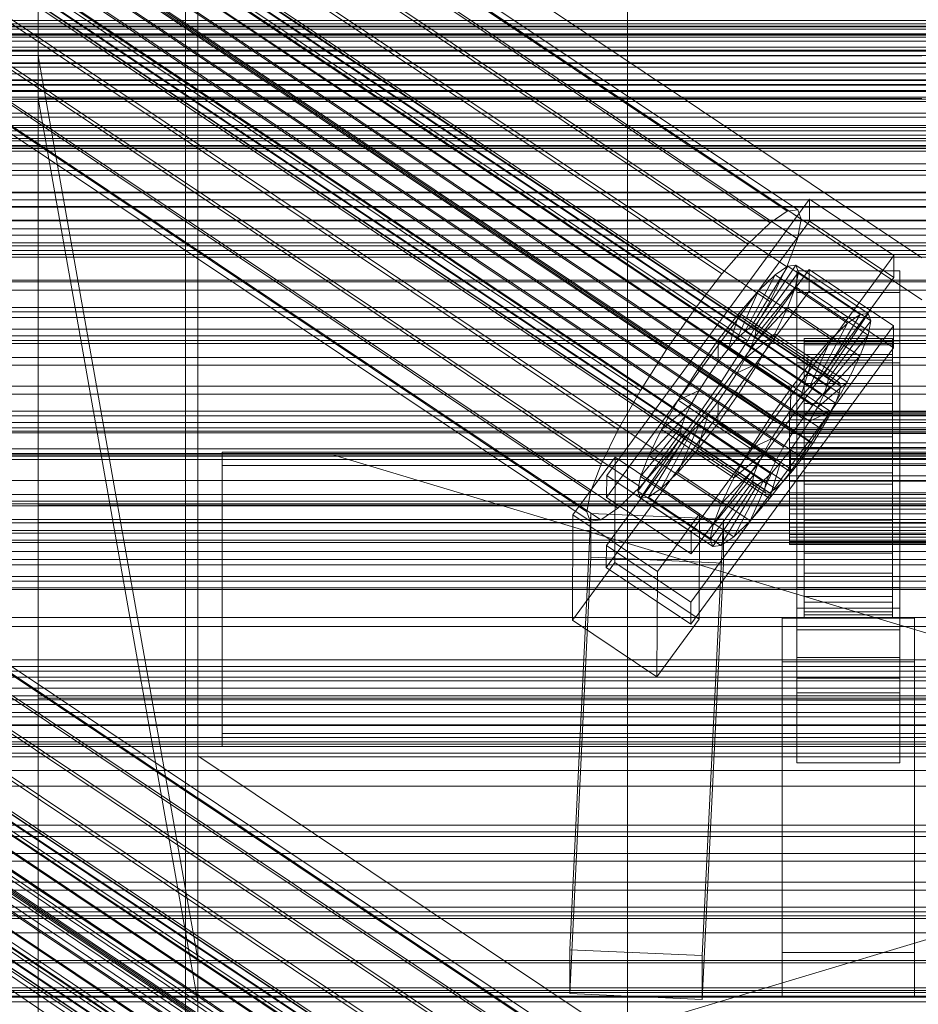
# Model space of a CAD drawing. Header units: millimetres. Extents: x -3490 to 61924, y -72580 to 6847.
# Tile 332 of 656: x -253 to -130, y -33150 to -33016. Entities that reach past the tile are written whole.
import ezdxf

# ---------------------------------------------------------------- set-up
doc = ezdxf.new("R2010")
doc.units = ezdxf.units.MM
for name, color, linetype, lineweight in [('COTAS_P', 1, 'Continuous', 0), ('frontal_C01', 7, 'Continuous', 0), ('frontal_C02', 7, 'Continuous', 0), ('frontal_C03', 7, 'Continuous', 0), ('frontal_C03-dry', 7, 'Continuous', 0), ('frontal_dosificador', 7, 'Continuous', 0), ('frontal_secador', 7, 'Continuous', 0)]:
    doc.layers.add(name, color=color, linetype=linetype, lineweight=lineweight)
doc.dimstyles.new('R19_100', dxfattribs={"dimtxt": 250, "dimasz": 150, "dimexe": 150, "dimexo": 80, "dimgap": 100, "dimtad": 1, "dimtih": 1, "dimtoh": 1, "dimdsep": 46, "dimcen": 0.09, "dimadec": 0, "dimazin": 0, "dimtfac": 1, "dimtdec": 4, "dimtofl": 0, "dimtmove": 0, "dimatfit": 3, "dimfxl": 1, "dimtolj": 1, "dimtzin": 0, "dimarcsym": 0})

# ---------------------------------------------------------------- blocks, each defined once
blk = doc.blocks.new('DIM_R29_55')
at = {"layer": 'COTAS_P'}
for p, q in [((-3300, -33120), (-3150, -33075)), ((-60, -33120), (-210, -33075)), ((-3300, -34020), (-3300, -33120)), ((-3300, -33120), (-60, -33120)), ((-3300, -33120), (-3150, -33165)), ((-60, -33120), (-210, -33165)), ((-60, -34020), (-60, -33120))]:
    blk.add_line(p, q, dxfattribs=at)
blk.add_text('3240 P', height=250, dxfattribs=at).set_placement((-1680, -33020))
blk = doc.blocks.new('DIM_R29_58')
at = {"layer": 'COTAS_P'}
for p, q in [((-150, -32300), (550, -32300)), ((550, -32300), (505, -32450)), ((550, -34900), (550, -32300)), ((550, -32300), (595, -32450)), ((550, -34900), (505, -34750)), ((550, -34900), (595, -34750)), ((-150, -34900), (550, -34900))]:
    blk.add_line(p, q, dxfattribs=at)
blk.add_text('2600 P', height=250, rotation=90, dxfattribs=at).set_placement((450, -33600))

msp = doc.modelspace()

# ---------------------------------------------------------------- linework, layer by layer
at = {"layer": 'frontal_C01'}
for p, q in [((300, -33020.011), (-300, -33020.011)), ((-130, -33020.803), (-250, -33020.803)), ((-250, -33020.803), (-228.298, -33143.494)), ((-250, -33020.803), (-250, -33026.583)), ((300, -33025.623), (-300, -33025.623)), ((300, -33026.666), (-300, -33026.666)), ((-228.298, -33149.274), (-250, -33026.583)), ((-250, -33026.583), (-130, -33026.583)), ((300, -33043.118), (-300, -33043.118)), ((300, -33045.133), (-300, -33045.133)), ((300, -33071.304), (-300, -33071.304)), ((300, -33074.154), (-300, -33074.154)), ((-331.181, -33079.124), (-146.872, -33203.459)), ((-332.629, -33079.473), (-148.32, -33203.808)), ((-330.692, -33080.214), (-146.383, -33204.548)), ((-334.938, -33081.238), (-150.629, -33205.573)), ((-331.197, -33082.669), (-146.887, -33207.003)), ((-337.95, -33084.299), (-153.641, -33208.633)), ((-332.659, -33086.321), (-148.35, -33210.656)), ((-341.461, -33088.446), (-157.152, -33212.78)), ((-334.981, -33090.923), (-150.672, -33215.258)), ((300, -33108.261), (-300, -33108.261)), ((300, -33111.751), (-300, -33111.751)), ((-130, -33209.806), (-228.298, -33143.494)), ((-228.298, -33143.494), (-228.298, -33264.081)), ((-228.298, -33143.494), (-228.298, -33149.274)), ((-228.298, -33269.862), (-228.298, -33149.274)), ((-228.298, -33149.274), (-130, -33215.586))]:
    msp.add_line(p, q, dxfattribs=at)
at = {"layer": 'frontal_C02'}
for p, q in [((-332.629, -32918.62), (-148.32, -33041.874)), ((-331.181, -32918.462), (-146.872, -33041.717)), ((-330.692, -32919.745), (-146.383, -33042.999)), ((-334.938, -32920.207), (-150.629, -33043.462)), ((-355.53, -32922.306), (-141.731, -33065.281)), ((-355.017, -32922.25), (-141.218, -33065.225)), ((-331.197, -32922.381), (-146.887, -33045.635)), ((-250, -32921.727), (-250, -35767.183)), ((-357.415, -32923.899), (-143.617, -33066.875)), ((-356.348, -32922.869), (-142.549, -33065.844)), ((-355.022, -32923.639), (-141.224, -33066.614)), ((-354.844, -32922.705), (-141.045, -33065.68)), ((-337.95, -32923.116), (-153.641, -33046.371)), ((-358.659, -32925.328), (-144.861, -33068.303)), ((-355.541, -32924.988), (-141.742, -33067.964)), ((-356.363, -32926.662), (-142.565, -33069.637)), ((-332.659, -32926.19), (-148.35, -33049.445)), ((-250, -35771.953), (-250, -32926.497)), ((-146.196, -33070.033), (-359.995, -32927.058)), ((-341.461, -32927.149), (-157.152, -33050.404)), ((-361.332, -32928.97), (-147.533, -33071.945)), ((-357.434, -32928.545), (-143.635, -33071.521)), ((-358.68, -32930.51), (-144.881, -33073.486)), ((-362.578, -32930.935), (-148.779, -33073.91)), ((-160.922, -33055.285), (-345.231, -32932.03)), ((-334.981, -32930.914), (-150.672, -33054.168)), ((-363.648, -32932.818), (-149.85, -33075.793)), ((-360.017, -32932.423), (-146.218, -33075.398)), ((-364.471, -32934.492), (-150.672, -33077.467)), ((-361.352, -32934.152), (-147.554, -33077.127)), ((-364.989, -32935.842), (-151.191, -33078.817)), ((-362.596, -32935.581), (-148.798, -33078.556)), ((-365.168, -32936.776), (-151.369, -33079.751)), ((-364.995, -32937.23), (-151.196, -33080.205)), ((-364.482, -32937.174), (-150.683, -33080.15)), ((-363.664, -32936.612), (-149.865, -33079.587)), ((-338.003, -32936.229), (-153.694, -33059.484)), ((-349.002, -32937.427), (-164.693, -33060.682)), ((-341.52, -32941.774), (-157.211, -33065.029)), ((-352.519, -32942.972), (-168.21, -33066.227)), ((-345.291, -32947.171), (-160.982, -33070.426)), ((-355.541, -32948.287), (-171.232, -33071.542)), ((-349.061, -32952.052), (-164.752, -33075.307)), ((-357.863, -32953.011), (-173.554, -33076.265)), ((-352.572, -32956.085), (-168.263, -33079.339)), ((-359.326, -32956.82), (-175.016, -33080.075)), ((-359.83, -32959.456), (-175.521, -33082.711)), ((-355.584, -32958.994), (-171.275, -33082.248)), ((-359.341, -32960.739), (-175.032, -33083.994)), ((-357.893, -32960.581), (-173.584, -33083.836)), ((-130, -33048.209), (-228.298, -32982.474)), ((-228.298, -32982.474), (-228.298, -33115.864)), ((-228.298, -33121.594), (-228.298, -32988.204)), ((-228.298, -32988.204), (-130, -33053.94)), ((425, -33018.802), (-425, -33018.802)), ((-425, -33030.257), (425, -33030.257)), ((-172.809, -33077.782), (-145.277, -33040.26)), ((-145.289, -33043.24), (-145.277, -33040.26)), ((-145.277, -33040.26), (-133.809, -33047.929)), ((-148.32, -33041.874), (-146.872, -33041.717)), ((-146.872, -33041.717), (-146.383, -33042.999)), ((-150.629, -33043.462), (-148.32, -33041.874)), ((-146.383, -33042.999), (-146.887, -33045.635)), ((-145.289, -33043.24), (-172.821, -33080.763)), ((-153.641, -33046.371), (-150.629, -33043.462)), ((-133.821, -33050.91), (-145.289, -33043.24)), ((-146.887, -33045.635), (-148.35, -33049.445)), ((-157.152, -33050.404), (-153.641, -33046.371)), ((-133.809, -33047.929), (-161.341, -33085.452)), ((-133.809, -33047.929), (-133.821, -33050.91)), ((-153.199, -33057.612), (-148.226, -33049.352)), ((-152.686, -33057.556), (-147.143, -33049.234)), ((-148.35, -33049.445), (-150.672, -33054.168)), ((-148.226, -33049.352), (-149.953, -33050.54)), ((-147.143, -33049.234), (-148.226, -33049.352)), ((-148.226, -33049.352), (-138.396, -33055.926)), ((-147.143, -33049.234), (-137.313, -33055.808)), ((-146.777, -33050.194), (-147.143, -33049.234)), ((-172.847, -33087.32), (-145.315, -33049.798)), ((-161.353, -33088.432), (-133.821, -33050.91)), ((-160.922, -33055.285), (-157.152, -33050.404)), ((-154.017, -33058.175), (-149.953, -33050.54)), ((-152.513, -33058.011), (-146.777, -33050.194)), ((-149.953, -33050.54), (-152.207, -33052.716)), ((-149.953, -33050.54), (-140.123, -33057.113)), ((-147.155, -33052.165), (-146.777, -33050.194)), ((-147, -33052.952), (-147, -33049.972)), ((-147, -33049.972), (-133, -33049.972)), ((-147, -33095.79), (-147, -33049.972)), ((-146.777, -33050.194), (-136.948, -33056.767)), ((-145.327, -33052.778), (-145.315, -33049.798)), ((-145.315, -33049.798), (-133.847, -33057.467)), ((-133, -33049.972), (-133, -33052.952)), ((-133, -33049.972), (-133, -33095.79)), ((-332.629, -33052.01), (-148.32, -33175.265)), ((-331.181, -33051.852), (-146.872, -33175.107)), ((-152.692, -33058.945), (-147.155, -33052.165)), ((-148.249, -33055.015), (-147.155, -33052.165)), ((-147.155, -33052.165), (-137.325, -33058.739)), ((-334.938, -33053.598), (-150.629, -33176.852)), ((-330.692, -33053.135), (-146.383, -33176.39)), ((-145.327, -33052.778), (-172.859, -33090.3)), ((-155.085, -33059.205), (-152.207, -33052.716)), ((-152.207, -33052.716), (-154.833, -33055.732)), ((-152.207, -33052.716), (-142.377, -33059.289)), ((-133, -33052.952), (-147, -33052.952)), ((-147, -33052.952), (-147, -33098.77)), ((-133.859, -33060.447), (-145.327, -33052.778)), ((-133, -33098.77), (-133, -33052.952)), ((-150.672, -33054.168), (-153.694, -33059.484)), ((-153.21, -33060.295), (-148.249, -33055.015)), ((-149.985, -33058.548), (-148.249, -33055.015)), ((-148.249, -33055.015), (-138.419, -33061.589)), ((-356.348, -33056.259), (-142.549, -33199.234)), ((-355.53, -33055.696), (-141.731, -33198.672)), ((-355.017, -33055.64), (-141.218, -33198.616)), ((-354.844, -33056.095), (-141.045, -33199.07)), ((-331.197, -33055.771), (-146.887, -33179.026)), ((-164.693, -33060.682), (-160.922, -33055.285)), ((-154.833, -33055.732), (-157.653, -33059.383)), ((-156.329, -33060.634), (-154.833, -33055.732)), ((-154.833, -33055.732), (-145.003, -33062.306)), ((-138.396, -33055.926), (-143.369, -33064.186)), ((-137.313, -33055.808), (-142.856, -33064.13)), ((-140.123, -33057.113), (-138.396, -33055.926)), ((-138.396, -33055.926), (-137.313, -33055.808)), ((-137.313, -33055.808), (-136.948, -33056.767)), ((-357.415, -33057.29), (-143.617, -33200.265)), ((-355.022, -33057.029), (-141.224, -33200.004)), ((-337.95, -33056.507), (-153.641, -33179.761)), ((-133.847, -33057.467), (-161.379, -33094.989)), ((-154.017, -33058.175), (-153.199, -33057.612)), ((-153.199, -33057.612), (-152.686, -33057.556)), ((-143.369, -33064.186), (-153.199, -33057.612)), ((-142.856, -33064.13), (-152.686, -33057.556)), ((-152.686, -33057.556), (-152.513, -33058.011)), ((-140.123, -33057.113), (-144.188, -33064.748)), ((-136.948, -33056.767), (-142.683, -33064.584)), ((-142.377, -33059.289), (-140.123, -33057.113)), ((-136.948, -33056.767), (-137.325, -33058.739)), ((-133.847, -33057.467), (-133.859, -33060.447)), ((-358.659, -33058.719), (-144.861, -33201.694)), ((-355.541, -33058.379), (-141.742, -33201.354)), ((-155.085, -33059.205), (-154.017, -33058.175)), ((-154.033, -33061.968), (-149.985, -33058.548)), ((-144.188, -33064.748), (-154.017, -33058.175)), ((-152.692, -33058.945), (-153.21, -33060.295)), ((-152.513, -33058.011), (-152.692, -33058.945)), ((-142.862, -33065.518), (-152.692, -33058.945)), ((-142.683, -33064.584), (-152.513, -33058.011)), ((-152.246, -33062.524), (-149.985, -33058.548)), ((-149.985, -33058.548), (-140.156, -33065.122)), ((-137.325, -33058.739), (-142.862, -33065.518)), ((-137.325, -33058.739), (-138.419, -33061.589)), ((-450, -33059.848), (450, -33059.848)), ((-356.363, -33060.052), (-142.565, -33203.028)), ((-332.659, -33059.581), (-148.35, -33182.835)), ((-157.653, -33059.383), (-160.474, -33063.42)), ((-157.653, -33059.383), (-157.665, -33062.364)), ((-147.823, -33065.957), (-157.653, -33059.383)), ((-153.694, -33059.484), (-157.211, -33065.029)), ((-156.329, -33060.634), (-155.085, -33059.205)), ((-145.255, -33065.779), (-155.085, -33059.205)), ((-153.21, -33060.295), (-154.033, -33061.968)), ((-143.38, -33066.868), (-153.21, -33060.295)), ((-147, -33062.49), (-147, -33059.509)), ((-147, -33059.509), (-133, -33059.509)), ((-147, -33105.328), (-147, -33059.509)), ((-146, -33069.193), (-146, -33059.201)), ((-146, -33059.201), (-146, -33059.647)), ((-146, -33059.201), (-134, -33059.201)), ((-146, -33060.049), (-146, -33059.201)), ((-146, -33069.404), (-146, -33059.647)), ((-146, -33059.647), (-146, -33061.357)), ((-146, -33059.647), (-134, -33059.647)), ((-146, -33069.594), (-146, -33060.049)), ((-146, -33060.049), (-134, -33060.049)), ((-146, -33062.133), (-146, -33060.049)), ((-142.377, -33059.289), (-145.255, -33065.779)), ((-145.003, -33062.306), (-142.377, -33059.289)), ((-134, -33059.647), (-134, -33059.201)), ((-134, -33059.201), (-134, -33069.193)), ((-134, -33059.201), (-134, -33060.049)), ((-134, -33061.357), (-134, -33059.647)), ((-134, -33059.647), (-134, -33069.404)), ((-134, -33060.049), (-134, -33069.594)), ((-134, -33060.049), (-134, -33062.133)), ((-133, -33059.509), (-133, -33062.49)), ((-133, -33059.509), (-133, -33105.328)), ((-146.196, -33203.423), (-359.995, -33060.448)), ((-341.461, -33060.539), (-157.152, -33183.794)), ((-168.21, -33066.227), (-164.693, -33060.682)), ((-161.391, -33097.97), (-133.859, -33060.447)), ((-157.665, -33062.364), (-156.329, -33060.634)), ((-146.499, -33067.208), (-156.329, -33060.634)), ((-146, -33070.214), (-146, -33061.357)), ((-146, -33061.357), (-146, -33064.213)), ((-146, -33061.357), (-134, -33061.357)), ((-138.419, -33061.589), (-143.38, -33066.868)), ((-138.419, -33061.589), (-140.156, -33065.122)), ((-134, -33064.213), (-134, -33061.357)), ((-134, -33061.357), (-134, -33070.214)), ((-361.332, -33062.36), (-147.533, -33205.336)), ((-357.434, -33061.936), (-143.635, -33204.911)), ((-159.001, -33064.276), (-157.665, -33062.364)), ((-157.665, -33062.364), (-147.835, -33068.937)), ((-154.033, -33061.968), (-155.103, -33063.852)), ((-155.103, -33063.852), (-152.246, -33062.524)), ((-154.877, -33066.672), (-152.246, -33062.524)), ((-144.203, -33068.542), (-154.033, -33061.968)), ((-152.246, -33062.524), (-142.416, -33069.098)), ((-147.823, -33065.957), (-145.003, -33062.306)), ((-133, -33062.49), (-147, -33062.49)), ((-147, -33062.49), (-147, -33108.308)), ((-145.003, -33062.306), (-146.499, -33067.208)), ((-146, -33070.581), (-146, -33062.133)), ((-146, -33062.133), (-134, -33062.133)), ((-146, -33065.31), (-146, -33062.133)), ((-134, -33062.133), (-134, -33070.581)), ((-134, -33062.133), (-134, -33065.31)), ((-133, -33108.308), (-133, -33062.49)), ((-362.578, -33064.325), (-148.779, -33207.3)), ((-358.68, -33063.901), (-144.881, -33206.876)), ((-334.981, -33064.304), (-150.672, -33187.559)), ((-160.474, -33063.42), (-163.105, -33067.568)), ((-159.001, -33064.276), (-160.474, -33063.42)), ((-160.474, -33063.42), (-150.644, -33069.994)), ((-160.247, -33066.241), (-159.001, -33064.276)), ((-149.171, -33070.85), (-159.001, -33064.276)), ((-155.103, -33063.852), (-156.35, -33065.816)), ((-145.274, -33070.425), (-155.103, -33063.852)), ((-146, -33071.567), (-146, -33064.213)), ((-146, -33064.213), (-146, -33068.021)), ((-146, -33064.213), (-134, -33064.213)), ((-143.369, -33064.186), (-144.188, -33064.748)), ((-142.856, -33064.13), (-143.369, -33064.186)), ((-142.683, -33064.584), (-142.856, -33064.13)), ((-134, -33068.021), (-134, -33064.213)), ((-134, -33064.213), (-134, -33071.567)), ((-160.922, -33188.675), (-345.231, -33065.42)), ((-157.211, -33065.029), (-160.982, -33070.426)), ((-145.255, -33065.779), (-146.499, -33067.208)), ((-146, -33072.087), (-146, -33065.31)), ((-146, -33065.31), (-134, -33065.31)), ((-146, -33069.365), (-146, -33065.31)), ((-144.188, -33064.748), (-145.255, -33065.779)), ((-140.156, -33065.122), (-144.203, -33068.542)), ((-143.38, -33066.868), (-142.862, -33065.518)), ((-142.862, -33065.518), (-142.683, -33064.584)), ((-142.549, -33065.844), (-141.731, -33065.281)), ((-140.156, -33065.122), (-142.416, -33069.098)), ((-141.731, -33065.281), (-141.218, -33065.225)), ((-141.045, -33065.68), (-141.224, -33066.614)), ((-141.218, -33065.225), (-141.045, -33065.68)), ((-134, -33065.31), (-134, -33072.087)), ((-134, -33065.31), (-134, -33069.365)), ((-363.648, -33066.209), (-149.85, -33209.184)), ((-360.017, -33065.813), (-146.218, -33208.788)), ((-171.232, -33071.542), (-168.21, -33066.227)), ((-160.247, -33066.241), (-163.105, -33067.568)), ((-161.318, -33068.124), (-160.247, -33066.241)), ((-150.417, -33072.815), (-160.247, -33066.241)), ((-157.698, -33070.709), (-154.877, -33066.672)), ((-156.35, -33065.816), (-157.686, -33067.729)), ((-156.35, -33065.816), (-154.877, -33066.672)), ((-146.52, -33072.39), (-156.35, -33065.816)), ((-154.877, -33066.672), (-145.047, -33073.246)), ((-150.644, -33069.994), (-147.823, -33065.957)), ((-147.835, -33068.937), (-147.823, -33065.957)), ((-144.861, -33068.303), (-143.617, -33066.875)), ((-144.203, -33068.542), (-143.38, -33066.868)), ((-143.617, -33066.875), (-142.549, -33065.844)), ((-141.224, -33066.614), (-141.742, -33067.964)), ((-364.471, -33067.882), (-150.672, -33210.857)), ((-361.352, -33067.542), (-147.554, -33210.518)), ((-163.105, -33067.568), (-165.365, -33071.544)), ((-161.318, -33068.124), (-165.365, -33071.544)), ((-163.105, -33067.568), (-153.275, -33074.142)), ((-162.14, -33069.798), (-161.318, -33068.124)), ((-151.488, -33074.698), (-161.318, -33068.124)), ((-157.686, -33067.729), (-159.022, -33069.458)), ((-157.686, -33067.729), (-157.698, -33070.709)), ((-147.856, -33074.302), (-157.686, -33067.729)), ((-146.499, -33067.208), (-147.835, -33068.937)), ((-146.196, -33070.033), (-144.861, -33068.303)), ((-146, -33073.371), (-146, -33068.021)), ((-146, -33068.021), (-146, -33072.522)), ((-146, -33068.021), (-134, -33068.021)), ((-141.742, -33067.964), (-142.565, -33069.637)), ((-134, -33072.522), (-134, -33068.021)), ((-134, -33068.021), (-134, -33073.371)), ((-364.989, -33069.232), (-151.191, -33212.207)), ((-362.596, -33068.971), (-148.798, -33211.947)), ((-338.003, -33069.619), (-153.694, -33192.874)), ((-162.14, -33069.798), (-167.102, -33075.078)), ((-162.659, -33071.148), (-162.14, -33069.798)), ((-152.311, -33076.372), (-162.14, -33069.798)), ((-159.022, -33069.458), (-160.518, -33074.36)), ((-159.022, -33069.458), (-160.266, -33070.887)), ((-149.192, -33076.032), (-159.022, -33069.458)), ((-147.835, -33068.937), (-149.171, -33070.85)), ((-148, -33069.594), (-148, -33069.193)), ((-148, -33069.193), (-148, -33069.404)), ((-148, -33069.193), (148, -33069.193)), ((-148, -33069.404), (-148, -33070.214)), ((-148, -33069.404), (148, -33069.404)), ((-148, -33070.581), (-148, -33069.594)), ((-148, -33069.594), (148, -33069.594)), ((-146, -33069.404), (-146, -33069.193)), ((-134, -33069.193), (-146, -33069.193)), ((-146, -33069.193), (-146, -33069.594)), ((-146, -33074.007), (-146, -33069.365)), ((-146, -33069.365), (-134, -33069.365)), ((-146, -33074.021), (-146, -33069.365)), ((-146, -33070.214), (-146, -33069.404)), ((-134, -33069.404), (-146, -33069.404)), ((-134, -33069.594), (-146, -33069.594)), ((-146, -33069.594), (-146, -33070.581)), ((-145.274, -33070.425), (-144.203, -33068.542)), ((-142.416, -33069.098), (-145.274, -33070.425)), ((-142.416, -33069.098), (-145.047, -33073.246)), ((-142.565, -33069.637), (-143.635, -33071.521)), ((-134, -33069.193), (-134, -33069.404)), ((-134, -33069.594), (-134, -33069.193)), ((-134, -33069.365), (-134, -33074.007)), ((-134, -33069.365), (-134, -33074.021)), ((-134, -33069.404), (-134, -33070.214)), ((-134, -33070.581), (-134, -33069.594)), ((-365.168, -33070.166), (-151.369, -33213.141)), ((-364.995, -33070.62), (-151.196, -33213.596)), ((-364.482, -33070.565), (-150.683, -33213.54)), ((-363.664, -33070.002), (-149.865, -33212.977)), ((-349.002, -33070.817), (-164.693, -33194.072)), ((-160.982, -33070.426), (-164.752, -33075.307)), ((-160.266, -33070.887), (-163.144, -33077.377)), ((-160.266, -33070.887), (-161.333, -33071.918)), ((-160.518, -33074.36), (-157.698, -33070.709)), ((-150.436, -33077.461), (-160.266, -33070.887)), ((-157.698, -33070.709), (-147.868, -33077.283)), ((-153.275, -33074.142), (-150.644, -33069.994)), ((-150.644, -33069.994), (-149.171, -33070.85)), ((-149.171, -33070.85), (-150.417, -33072.815)), ((-148, -33070.214), (-148, -33071.567)), ((-148, -33070.214), (148, -33070.214)), ((-148, -33072.087), (-148, -33070.581)), ((-148, -33070.581), (148, -33070.581)), ((-147.533, -33071.945), (-146.196, -33070.033)), ((-146.52, -33072.39), (-145.274, -33070.425)), ((-146, -33071.567), (-146, -33070.214)), ((-134, -33070.214), (-146, -33070.214)), ((-134, -33070.581), (-146, -33070.581)), ((-146, -33070.581), (-146, -33072.087)), ((-134, -33070.214), (-134, -33071.567)), ((-134, -33072.087), (-134, -33070.581)), ((450, -33071.77), (-450, -33071.77)), ((-173.554, -33076.265), (-171.232, -33071.542)), ((-162.837, -33072.082), (-168.573, -33079.899)), ((-162.659, -33071.148), (-168.196, -33077.927)), ((-165.365, -33071.544), (-167.102, -33075.078)), ((-161.333, -33071.918), (-165.397, -33079.553)), ((-165.365, -33071.544), (-155.535, -33078.118)), ((-162.837, -33072.082), (-162.659, -33071.148)), ((-162.664, -33072.536), (-162.837, -33072.082)), ((-153.008, -33078.655), (-162.837, -33072.082)), ((-152.829, -33077.721), (-162.659, -33071.148)), ((-161.333, -33071.918), (-162.151, -33072.48)), ((-151.503, -33078.491), (-161.333, -33071.918)), ((-148.779, -33073.91), (-147.533, -33071.945)), ((-148, -33071.567), (-148, -33073.371)), ((-148, -33071.567), (148, -33071.567)), ((-148, -33074.007), (-148, -33072.087)), ((-148, -33072.087), (148, -33072.087)), ((-147.856, -33074.302), (-146.52, -33072.39)), ((-145.047, -33073.246), (-146.52, -33072.39)), ((-146, -33073.371), (-146, -33071.567)), ((-134, -33071.567), (-146, -33071.567)), ((-134, -33072.087), (-146, -33072.087)), ((-146, -33072.087), (-146, -33074.007)), ((-143.635, -33071.521), (-144.881, -33073.486)), ((-134, -33071.567), (-134, -33073.371)), ((-134, -33074.007), (-134, -33072.087)), ((-162.664, -33072.536), (-168.208, -33080.859)), ((-162.151, -33072.48), (-167.125, -33080.741)), ((-162.151, -33072.48), (-162.664, -33072.536)), ((-152.835, -33079.11), (-162.664, -33072.536)), ((-152.321, -33079.054), (-162.151, -33072.48)), ((-153.275, -33074.142), (-150.417, -33072.815)), ((-150.417, -33072.815), (-151.488, -33074.698)), ((-148, -33073.371), (-148, -33075.503)), ((-148, -33073.371), (148, -33073.371)), ((-145.047, -33073.246), (-147.868, -33077.283)), ((-144.881, -33073.486), (-146.218, -33075.398)), ((-146, -33072.522), (-146, -33075.503)), ((-134, -33072.522), (-146, -33072.522)), ((-146, -33072.522), (-146, -33077.409)), ((-146, -33075.503), (-146, -33073.371)), ((-134, -33073.371), (-146, -33073.371)), ((-134, -33075.503), (-134, -33072.522)), ((-134, -33077.409), (-134, -33072.522)), ((-134, -33073.371), (-134, -33075.503)), ((-225, -33076.432), (-225, -33074.644)), ((-225, -33074.644), (225, -33074.644)), ((-225, -33112.826), (-225, -33074.644)), ((-167.102, -33075.078), (-168.196, -33077.927)), ((-167.102, -33075.078), (-157.272, -33081.651)), ((-163.144, -33077.377), (-160.518, -33074.36)), ((-160.518, -33074.36), (-150.688, -33080.934)), ((-155.535, -33078.118), (-153.275, -33074.142)), ((-155.535, -33078.118), (-151.488, -33074.698)), ((-151.488, -33074.698), (-152.311, -33076.372)), ((-149.85, -33075.793), (-148.779, -33073.91)), ((-149.192, -33076.032), (-147.856, -33074.302)), ((-148, -33076.213), (-148, -33074.007)), ((-148, -33074.007), (148, -33074.007)), ((-147.868, -33077.283), (-147.856, -33074.302)), ((-134, -33074.007), (-146, -33074.007)), ((-146, -33074.007), (-146, -33076.213)), ((-146, -33076.213), (-146, -33074.021)), ((-146, -33074.021), (-134, -33074.021)), ((-146, -33078.961), (-146, -33074.021)), ((-134, -33076.213), (-134, -33074.007)), ((-134, -33074.021), (-134, -33076.213)), ((-134, -33074.021), (-134, -33078.961)), ((-352.519, -33076.362), (-168.21, -33199.617)), ((-341.52, -33075.164), (-157.211, -33198.419)), ((225, -33076.432), (-225, -33076.432)), ((-225, -33076.432), (-225, -33114.614)), ((-177.394, -33083.142), (-171.658, -33075.325)), ((-175.016, -33080.075), (-173.554, -33076.265)), ((-171.715, -33089.631), (-171.658, -33075.325)), ((-171.658, -33075.325), (-160.19, -33082.994)), ((-164.752, -33075.307), (-168.263, -33079.339)), ((-157.272, -33081.651), (-152.311, -33076.372)), ((-152.311, -33076.372), (-152.829, -33077.721)), ((-150.688, -33080.934), (-149.192, -33076.032)), ((-150.672, -33077.467), (-149.85, -33075.793)), ((-150.436, -33077.461), (-149.192, -33076.032)), ((-148, -33075.503), (-148, -33077.818)), ((148, -33075.503), (-148, -33075.503)), ((-148, -33078.553), (-148, -33076.213)), ((-148, -33076.213), (148, -33076.213)), ((-146.218, -33075.398), (-147.554, -33077.127)), ((-146, -33075.503), (-134, -33075.503)), ((-146, -33077.818), (-146, -33075.503)), ((-134, -33076.213), (-146, -33076.213)), ((-146, -33076.213), (-146, -33078.553)), ((-134, -33075.503), (-134, -33077.818)), ((-134, -33078.553), (-134, -33076.213)), ((-172.809, -33077.782), (-172.821, -33080.763)), ((-161.341, -33085.452), (-172.809, -33077.782)), ((-165.397, -33079.553), (-163.144, -33077.377)), ((-163.144, -33077.377), (-153.314, -33083.95)), ((-158.366, -33084.501), (-152.829, -33077.721)), ((-153.314, -33083.95), (-150.436, -33077.461)), ((-152.829, -33077.721), (-153.008, -33078.655)), ((-151.503, -33078.491), (-150.436, -33077.461)), ((-151.191, -33078.817), (-150.672, -33077.467)), ((-147.868, -33077.283), (-150.688, -33080.934)), ((-147.554, -33077.127), (-148.798, -33078.556)), ((-148, -33077.818), (-148, -33080.158)), ((-148, -33077.818), (148, -33077.818)), ((-146, -33077.818), (-146, -33077.409)), ((-146, -33077.409), (-146, -33082.349)), ((-146, -33077.409), (-134, -33077.409)), ((-146, -33080.158), (-146, -33077.818)), ((-134, -33077.818), (-146, -33077.818)), ((-134, -33082.349), (-134, -33077.409)), ((-134, -33077.409), (-134, -33077.818)), ((-134, -33077.818), (-134, -33080.158)), ((-450, -33078.481), (450, -33078.481)), ((-168.196, -33077.927), (-168.573, -33079.899)), ((-168.196, -33077.927), (-158.366, -33084.501)), ((-158.743, -33086.472), (-153.008, -33078.655)), ((-158.378, -33087.432), (-152.835, -33079.11)), ((-157.295, -33087.314), (-152.321, -33079.054)), ((-157.272, -33081.651), (-155.535, -33078.118)), ((-155.567, -33086.127), (-151.503, -33078.491)), ((-153.008, -33078.655), (-152.835, -33079.11)), ((-152.835, -33079.11), (-152.321, -33079.054)), ((-152.321, -33079.054), (-151.503, -33078.491)), ((-151.369, -33079.751), (-151.191, -33078.817)), ((-148.798, -33078.556), (-149.865, -33079.587)), ((-148, -33080.868), (-148, -33078.553)), ((-148, -33078.553), (148, -33078.553)), ((-146, -33078.553), (-146, -33078.961)), ((-134, -33078.553), (-146, -33078.553)), ((-146, -33078.553), (-146, -33080.868)), ((-146, -33078.961), (-134, -33078.961)), ((-146, -33083.848), (-146, -33078.961)), ((-134, -33078.961), (-134, -33078.553)), ((-134, -33080.868), (-134, -33078.553)), ((-134, -33078.961), (-134, -33083.848)), ((-175.521, -33082.711), (-175.016, -33080.075)), ((-168.263, -33079.339), (-171.275, -33082.248)), ((-168.573, -33079.899), (-168.208, -33080.859)), ((-168.573, -33079.899), (-158.743, -33086.472)), ((-167.125, -33080.741), (-165.397, -33079.553)), ((-165.397, -33079.553), (-155.567, -33086.127)), ((-151.196, -33080.205), (-151.369, -33079.751)), ((-150.683, -33080.15), (-151.196, -33080.205)), ((-149.865, -33079.587), (-150.683, -33080.15)), ((-148, -33080.158), (-148, -33082.363)), ((-148, -33080.158), (148, -33080.158)), ((-146, -33082.363), (-146, -33080.158)), ((-146, -33080.158), (-146, -33082.349)), ((-134, -33080.158), (-146, -33080.158)), ((-134, -33082.349), (-134, -33080.158)), ((-134, -33080.158), (-134, -33082.363)), ((-345.291, -33080.561), (-160.982, -33203.816)), ((-250, -33084.189), (-250, -33081.805)), ((-250, -33081.805), (250, -33081.805)), ((-250, -33105.669), (-250, -33081.805)), ((-172.821, -33080.763), (-161.353, -33088.432)), ((-168.208, -33080.859), (-167.125, -33080.741)), ((-168.208, -33080.859), (-158.378, -33087.432)), ((-167.125, -33080.741), (-157.295, -33087.314)), ((-158.366, -33084.501), (-157.272, -33081.651)), ((-150.688, -33080.934), (-153.314, -33083.95)), ((-148, -33083), (-148, -33080.868)), ((-148, -33080.868), (148, -33080.868)), ((-146, -33080.868), (-146, -33083.848)), ((-134, -33080.868), (-146, -33080.868)), ((-146, -33080.868), (-146, -33083)), ((-134, -33083.848), (-134, -33080.868)), ((-134, -33083), (-134, -33080.868)), ((-177.811, -33142.201), (-174.943, -33082.935)), ((-177.394, -33083.142), (-177.451, -33097.448)), ((-165.926, -33090.811), (-177.394, -33083.142)), ((-175.032, -33083.994), (-175.521, -33082.711)), ((-174.943, -33088.897), (-174.943, -33082.935)), ((-174.943, -33082.935), (-156.962, -33083.728)), ((-171.275, -33082.248), (-173.584, -33083.836)), ((-160.19, -33082.994), (-165.926, -33090.811)), ((-160.19, -33082.994), (-160.247, -33097.3)), ((-148, -33082.363), (-148, -33084.284)), ((-148, -33082.363), (148, -33082.363)), ((-148, -33084.804), (-148, -33083)), ((-148, -33083), (148, -33083)), ((-146, -33082.349), (-146, -33087.005)), ((-146, -33082.349), (-134, -33082.349)), ((-146, -33084.284), (-146, -33082.363)), ((-146, -33082.363), (-146, -33087.005)), ((-134, -33082.363), (-146, -33082.363)), ((-146, -33083), (-146, -33088.349)), ((-134, -33083), (-146, -33083)), ((-146, -33083), (-146, -33084.804)), ((-134, -33087.005), (-134, -33082.349)), ((-134, -33087.005), (-134, -33082.363)), ((-134, -33082.363), (-134, -33084.284)), ((-134, -33088.349), (-134, -33083)), ((-134, -33084.804), (-134, -33083)), ((250, -33084.189), (-250, -33084.189)), ((-250, -33084.189), (-250, -33108.053)), ((-173.584, -33083.836), (-175.032, -33083.994)), ((-156.962, -33083.728), (-159.83, -33142.994)), ((-158.743, -33086.472), (-158.366, -33084.501)), ((-156.962, -33083.728), (-156.962, -33089.69)), ((-153.314, -33083.95), (-155.567, -33086.127)), ((-148, -33084.284), (-148, -33085.789)), ((-148, -33084.284), (148, -33084.284)), ((-146, -33083.848), (-134, -33083.848)), ((-146, -33088.349), (-146, -33083.848)), ((-146, -33085.789), (-146, -33084.284)), ((-146, -33084.284), (-146, -33091.06)), ((-134, -33084.284), (-146, -33084.284)), ((-134, -33083.848), (-134, -33088.349)), ((-134, -33091.06), (-134, -33084.284)), ((-134, -33084.284), (-134, -33085.789)), ((450, -33085.634), (-450, -33085.634)), ((-161.353, -33088.432), (-161.341, -33085.452)), ((-148, -33086.157), (-148, -33084.804)), ((-148, -33084.804), (148, -33084.804)), ((-148, -33085.789), (-148, -33086.776)), ((-148, -33085.789), (148, -33085.789)), ((-146, -33084.804), (-146, -33092.158)), ((-134, -33084.804), (-146, -33084.804)), ((-146, -33084.804), (-146, -33086.157)), ((-146, -33086.776), (-146, -33085.789)), ((-146, -33085.789), (-146, -33094.238)), ((-134, -33085.789), (-146, -33085.789)), ((-134, -33092.158), (-134, -33084.804)), ((-134, -33086.157), (-134, -33084.804)), ((-134, -33094.238), (-134, -33085.789)), ((-134, -33085.789), (-134, -33086.776)), ((-158.378, -33087.432), (-158.743, -33086.472)), ((-155.567, -33086.127), (-157.295, -33087.314)), ((-148, -33086.966), (-148, -33086.157)), ((-148, -33086.157), (148, -33086.157)), ((-148, -33086.776), (-148, -33087.178)), ((-148, -33086.776), (148, -33086.776)), ((-148, -33087.178), (-148, -33086.966)), ((-148, -33086.966), (148, -33086.966)), ((-148, -33087.178), (148, -33087.178)), ((-146, -33086.157), (-146, -33095.014)), ((-134, -33086.157), (-146, -33086.157)), ((-146, -33086.157), (-146, -33086.966)), ((-146, -33087.178), (-146, -33086.776)), ((-146, -33086.776), (-146, -33096.322)), ((-134, -33086.776), (-146, -33086.776)), ((-146, -33086.966), (-146, -33096.723)), ((-134, -33086.966), (-146, -33086.966)), ((-146, -33086.966), (-146, -33087.178)), ((-146, -33087.005), (-146, -33091.06)), ((-146, -33087.005), (-134, -33087.005)), ((-146, -33087.178), (-146, -33097.169)), ((-134, -33087.178), (-146, -33087.178)), ((-134, -33095.014), (-134, -33086.157)), ((-134, -33086.966), (-134, -33086.157)), ((-134, -33096.322), (-134, -33086.776)), ((-134, -33086.776), (-134, -33087.178)), ((-134, -33096.723), (-134, -33086.966)), ((-134, -33087.178), (-134, -33086.966)), ((-134, -33091.06), (-134, -33087.005)), ((-134, -33097.169), (-134, -33087.178)), ((-172.847, -33087.32), (-172.859, -33090.3)), ((-161.379, -33094.989), (-172.847, -33087.32)), ((-157.295, -33087.314), (-158.378, -33087.432)), ((-146, -33088.349), (-134, -33088.349)), ((-146, -33092.158), (-146, -33088.349)), ((-134, -33088.349), (-134, -33092.158)), ((-177.811, -33148.163), (-174.943, -33088.897)), ((-171.715, -33089.631), (-177.451, -33097.448)), ((-156.962, -33089.69), (-174.943, -33088.897)), ((-160.247, -33097.3), (-171.715, -33089.631)), ((-159.83, -33148.956), (-156.962, -33089.69)), ((450, -33089.936), (-450, -33089.936)), ((-172.859, -33090.3), (-161.391, -33097.97)), ((-165.983, -33105.118), (-165.926, -33090.811)), ((-146, -33091.06), (-146, -33094.238)), ((-146, -33091.06), (-134, -33091.06)), ((-134, -33094.238), (-134, -33091.06)), ((-146, -33092.158), (-134, -33092.158)), ((-146, -33095.014), (-146, -33092.158)), ((-134, -33092.158), (-134, -33095.014)), ((450, -33093.257), (-450, -33093.257)), ((-147, -33107.293), (-147, -33092.987)), ((-147, -33092.987), (-133, -33092.987)), ((-147, -33102.532), (-147, -33092.987)), ((-133, -33092.987), (-133, -33107.293)), ((-133, -33092.987), (-133, -33102.532)), ((-161.391, -33097.97), (-161.379, -33094.989)), ((-146, -33094.238), (-146, -33096.322)), ((-146, -33094.238), (-134, -33094.238)), ((-146, -33095.014), (-134, -33095.014)), ((-146, -33096.723), (-146, -33095.014)), ((-134, -33096.322), (-134, -33094.238)), ((-134, -33095.014), (-134, -33096.723)), ((-133, -33095.79), (-147, -33095.79)), ((-147, -33095.79), (-147, -33098.77)), ((-146, -33096.322), (-146, -33097.169)), ((-146, -33096.322), (-134, -33096.322)), ((-134, -33097.169), (-134, -33096.322)), ((-133, -33098.77), (-133, -33095.79)), ((-450, -33097.089), (450, -33097.089)), ((-177.451, -33097.448), (-165.983, -33105.118)), ((-165.983, -33105.118), (-160.247, -33097.3)), ((-149, -33103.12), (-149, -33097.159)), ((-149, -33097.159), (-131, -33097.159)), ((-149, -33142.596), (-149, -33097.159)), ((-146, -33096.723), (-134, -33096.723)), ((-146, -33097.169), (-146, -33096.723)), ((-146, -33097.169), (-134, -33097.169)), ((-134, -33096.723), (-134, -33097.169)), ((-131, -33097.159), (-131, -33103.12)), ((-131, -33097.159), (-131, -33142.596)), ((-147, -33098.77), (-133, -33098.77)), ((-131, -33103.12), (-149, -33103.12)), ((-149, -33148.557), (-149, -33103.12)), ((-133, -33102.532), (-147, -33102.532)), ((-147, -33102.532), (-147, -33116.839)), ((-133, -33116.839), (-133, -33102.532)), ((-131, -33148.557), (-131, -33103.12)), ((-450, -33105.18), (450, -33105.18)), ((250, -33105.669), (-250, -33105.669)), ((-250, -33105.669), (-250, -33108.053)), ((-133, -33105.328), (-147, -33105.328)), ((-147, -33105.328), (-147, -33108.308)), ((-133, -33108.308), (-133, -33105.328)), ((-250, -33108.053), (250, -33108.053)), ((-133, -33107.293), (-147, -33107.293)), ((-147, -33107.293), (-147, -33116.839)), ((-147, -33108.308), (-133, -33108.308)), ((-133, -33116.839), (-133, -33107.293)), ((-307, -33113.371), (307, -33113.371)), ((225, -33112.826), (-225, -33112.826)), ((-225, -33112.826), (-225, -33114.614)), ((307, -33114.265), (-307, -33114.265)), ((-225, -33114.614), (225, -33114.614)), ((-130, -33181.6), (-228.298, -33115.864)), ((-228.298, -33115.864), (-228.298, -33293.718)), ((-228.298, -33115.864), (-228.298, -33121.594)), ((-147, -33116.839), (-133, -33116.839)), ((-228.298, -33299.448), (-228.298, -33121.594)), ((-228.298, -33121.594), (-130, -33187.33)), ((-425, -33137.051), (425, -33137.051)), ((-159.83, -33142.994), (-177.811, -33142.201)), ((-177.811, -33142.201), (-177.811, -33148.163)), ((-159.83, -33148.956), (-159.83, -33142.994)), ((-131, -33142.596), (-149, -33142.596)), ((-149, -33142.596), (-149, -33148.557)), ((-131, -33148.557), (-131, -33142.596)), ((425, -33148.506), (-425, -33148.506)), ((-177.811, -33148.163), (-159.83, -33148.956)), ((-149, -33148.557), (-131, -33148.557))]:
    msp.add_line(p, q, dxfattribs=at)
at = {"layer": 'frontal_C03'}
for p, q in [((-1268, -33016.424), (1268, -33016.424)), ((-1268, -33016.742), (1268, -33016.742)), ((1250, -33016.85), (-1250, -33016.85)), ((1250, -33017.186), (-1250, -33017.186)), ((-1268, -33017.788), (1268, -33017.788)), ((-1268, -33018.237), (1268, -33018.237)), ((-1250, -33017.907), (1250, -33017.907)), ((-1268, -33019.6), (1268, -33019.6)), ((-1268, -33020.15), (1268, -33020.15)), ((1250, -33020.759), (-1250, -33020.759)), ((-1268, -33021.738), (1268, -33021.738)), ((1268, -33022.351), (-1268, -33022.351)), ((1250, -33021.817), (-1250, -33021.817)), ((-1268, -33024.055), (1268, -33024.055)), ((-1250, -33023.243), (1250, -33023.243)), ((1250, -33024.124), (-1250, -33024.124)), ((-1268, -33024.69), (1268, -33024.69)), ((1250, -33024.778), (-1250, -33024.778)), ((-1250, -33025.502), (1250, -33025.502)), ((1250, -33025.659), (-1250, -33025.659)), ((-1268, -33026.394), (1268, -33026.394)), ((-1268, -33027.007), (1268, -33027.007)), ((-1268, -33028.595), (1268, -33028.595)), ((-1268, -33029.145), (1268, -33029.145)), ((-1268, -33030.508), (1268, -33030.508)), ((-1268, -33030.957), (1268, -33030.957)), ((-1268, -33032.003), (1268, -33032.003)), ((-1268, -33032.321), (1268, -33032.321)), ((-1250, -33031.559), (1250, -33031.559)), ((-1268, -33032.978), (1268, -33032.978)), ((-1268, -33033.143), (1268, -33033.143)), ((-1268, -33033.367), (1268, -33033.367)), ((-1250, -33033.74), (1250, -33033.74)), ((1250, -33035.465), (-1250, -33035.465)), ((1250, -33036.347), (-1250, -33036.347)), ((1250, -33037), (-1250, -33037)), ((1250, -33039.308), (-1250, -33039.308)), ((-1250, -33039.385), (1250, -33039.385)), ((-1250, -33040.365), (1250, -33040.365)), ((-1250, -33041.34), (1250, -33041.34)), ((1250, -33043.217), (-1250, -33043.217)), ((1250, -33044.274), (-1250, -33044.274)), ((-1250, -33046.187), (1250, -33046.187)), ((1250, -33046.582), (-1250, -33046.582)), ((1250, -33047.235), (-1250, -33047.235)), ((-1250, -33047.784), (1250, -33047.784)), ((1250, -33048.117), (-1250, -33048.117)), ((-1250, -33051.504), (1250, -33051.504)), ((-1250, -33052.633), (1250, -33052.633)), ((-1250, -33054.971), (1250, -33054.971)), ((-1250, -33055.555), (1250, -33055.555)), ((-1250, -33056.353), (1250, -33056.353)), ((1250, -33057.923), (-1250, -33057.923)), ((1250, -33058.804), (-1250, -33058.804)), ((1250, -33059.458), (-1250, -33059.458)), ((1250, -33061.765), (-1250, -33061.765)), ((-1250, -33062.823), (1250, -33062.823)), ((1250, -33065.675), (-1250, -33065.675)), ((1250, -33066.732), (-1250, -33066.732)), ((1250, -33069.039), (-1250, -33069.039)), ((1250, -33069.693), (-1250, -33069.693)), ((1250, -33070.574), (-1250, -33070.574)), ((-1500, -33074.787), (1500, -33074.787)), ((-1500, -33075.187), (1500, -33075.187)), ((1250, -33080.381), (-1250, -33080.381)), ((1250, -33081.262), (-1250, -33081.262)), ((1250, -33081.915), (-1250, -33081.915)), ((1500, -33083.77), (-1500, -33083.77)), ((1250, -33084.223), (-1250, -33084.223)), ((-1250, -33085.28), (1250, -33085.28)), ((1500, -33086.595), (-1500, -33086.595)), ((1500, -33086.88), (-1500, -33086.88)), ((1250, -33088.132), (-1250, -33088.132)), ((1250, -33089.19), (-1250, -33089.19)), ((1250, -33091.497), (-1250, -33091.497)), ((1250, -33092.151), (-1250, -33092.151)), ((1250, -33093.032), (-1250, -33093.032)), ((-1500, -33098.289), (1500, -33098.289)), ((1250, -33102.838), (-1250, -33102.838)), ((1250, -33103.72), (-1250, -33103.72)), ((1250, -33104.373), (-1250, -33104.373)), ((1250, -33106.68), (-1250, -33106.68)), ((-1250, -33107.738), (1250, -33107.738)), ((1500, -33108.893), (-1500, -33108.893)), ((1250, -33110.59), (-1250, -33110.59)), ((1250, -33111.647), (-1250, -33111.647)), ((1250, -33113.955), (-1250, -33113.955)), ((1250, -33114.608), (-1250, -33114.608)), ((1250, -33115.49), (-1250, -33115.49)), ((-1500, -33117.876), (1500, -33117.876)), ((1250, -33125.296), (-1250, -33125.296)), ((1250, -33126.177), (-1250, -33126.177)), ((1250, -33126.831), (-1250, -33126.831)), ((1250, -33129.138), (-1250, -33129.138)), ((-1250, -33130.195), (1250, -33130.195)), ((1250, -33133.048), (-1250, -33133.048)), ((1250, -33134.105), (-1250, -33134.105)), ((1250, -33136.412), (-1250, -33136.412)), ((1250, -33137.066), (-1250, -33137.066)), ((1250, -33137.947), (-1250, -33137.947)), ((1250, -33147.754), (-1250, -33147.754)), ((1250, -33148.635), (-1250, -33148.635)), ((1250, -33149.288), (-1250, -33149.288))]:
    msp.add_line(p, q, dxfattribs=at)
at = {"layer": 'frontal_C03-dry'}
for p, q in [((1290, -33016), (-1290, -33016)), ((1250, -33016.875), (-1250, -33016.875)), ((-1290, -33020), (1290, -33020)), ((-1250, -33041.25), (1250, -33041.25)), ((1250, -33047.25), (-1250, -33047.25)), ((1250, -33051.25), (-1250, -33051.25)), ((-1250, -33075.625), (1250, -33075.625)), ((1250, -33081.625), (-1250, -33081.625)), ((1250, -33085.625), (-1250, -33085.625)), ((-1250, -33110), (1250, -33110)), ((1250, -33116), (-1250, -33116)), ((1250, -33120), (-1250, -33120))]:
    msp.add_line(p, q, dxfattribs=at)
at = {"layer": 'frontal_dosificador'}
for p, q in [((-230, -33900), (-230, -32340)), ((-170, -33900), (-170, -32340))]:
    msp.add_line(p, q, dxfattribs=at)
at = {"layer": 'frontal_secador'}
for p, q in [((-1300, -33016), (1300, -33016)), ((-1265, -33018), (1265, -33018)), ((1300, -33020), (-1300, -33020)), ((-1265, -33072), (1265, -33072)), ((-1400, -33075), (1400, -33075)), ((-1265, -33075), (1265, -33075)), ((1250, -33137.611), (-1250, -33137.611)), ((1250, -33139.918), (-1250, -33139.918)), ((-1250, -33143.65), (1250, -33143.65)), ((1250, -33144), (-1250, -33144)), ((1250, -33147.382), (-1250, -33147.382)), ((-1250, -33148), (1250, -33148))]:
    msp.add_line(p, q, dxfattribs=at)

# ---------------------------------------------------------------- dimensions: what is measured, and where the dimension line sits
at = {"layer": 'COTAS_P'}
for p1, p2, distance, picture, middle in [((-150, -34900), (-150, -32300), -700, 'DIM_R29_58', (550, -33600)), ((-3300, -34020), (-60, -34020), 900, 'DIM_R29_55', (-1680, -33120))]:
    dim = msp.add_aligned_dim(p1=p1, p2=p2, distance=distance, text='<> P', dimstyle='R19_100', dxfattribs=at)
    dim.commit()
    dim.dimension.update_dxf_attribs({"geometry": picture, "text_midpoint": middle})

doc.saveas('drawing.dxf')
